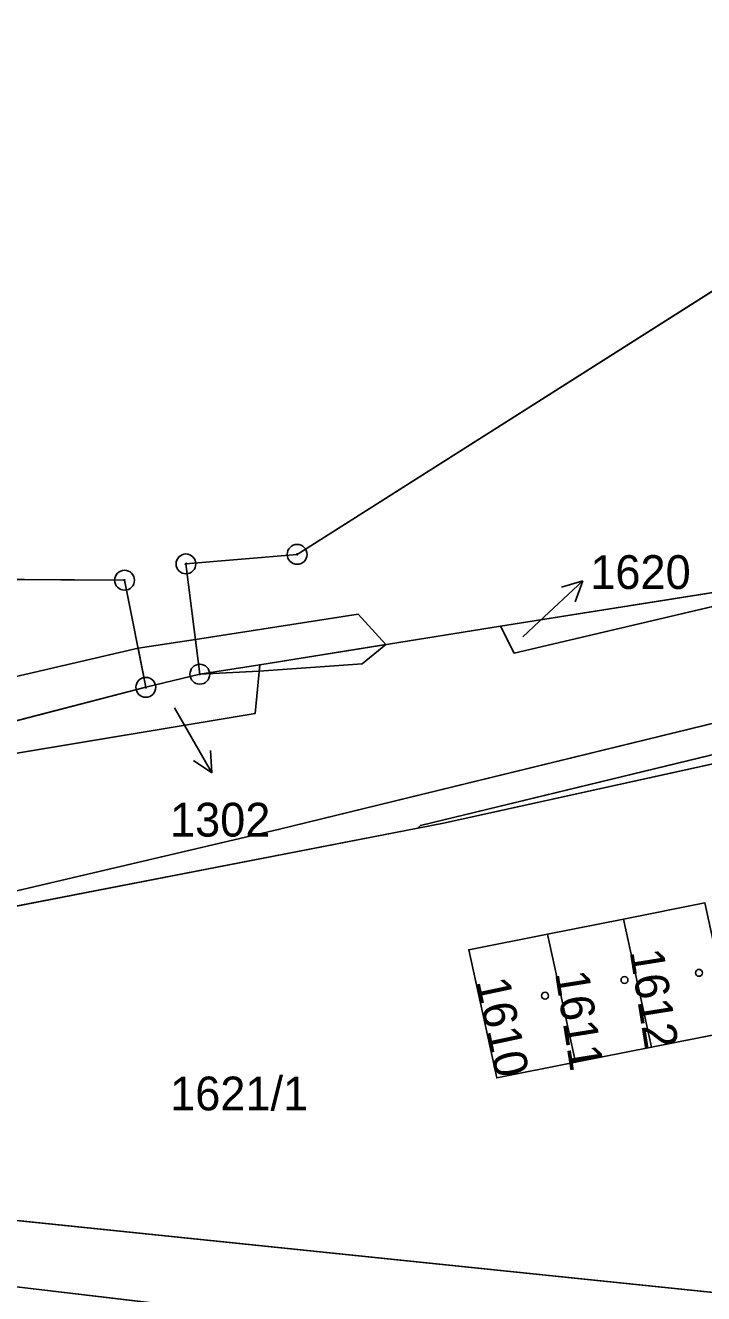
# Model space of a CAD drawing. Extents: x -689422 to -685210, y -987725 to -982160.
# Drawn here: x -686678.2 to -686644.1, y -985719.4 to -985655.5 of the extents above; entities that cross this region are included whole.
import ezdxf

# ---------------------------------------------------------------- set-up
doc = ezdxf.new("R2010")
doc.units = 0
for name, color, linetype in [('KN_Budovy', 7, 'Continuous'), ('KN_Hranice_parcel', 7, 'Continuous'), ('KN_Parcelni cisla', 7, 'Continuous'), ('KN_Parcelni cisla_sipky', 7, 'Continuous'), ('KN_Polygon parcely', 7, 'Continuous'), ('KN_POZEMKY_ORNA PUDA', 7, 'Continuous'), ('KN_POZEMKY_OSTATNI PLOCHA', 7, 'Continuous'), ('KN_POZEMKY_VODNI_PLOCHA', 7, 'Continuous'), ('KN_POZEMKY_ZASTAVENA PLOCHA', 7, 'Continuous'), ('KN_VYUZITI_07_vodni plocha_tok prirozeny', 7, 'Continuous'), ('KN_VYUZITI_16_ostatni plocha_silnice', 7, 'Continuous'), ('KN_VYUZITI_17_ostatni plocha_ostatni komunikace', 7, 'Continuous'), ('KN_VYUZITI_23_ostatni plocha_manipulacni plocha', 7, 'Continuous'), ('KN_VYUZITI_26_ostatni plocha_jina plocha', 7, 'Continuous'), ('KN_VYUZITI_27_ostatni plocha_neplodna puda', 7, 'Continuous'), ('KN_Věcná břemena k části', 7, 'Continuous'), ('KN_Značky bodu BP', 7, 'Continuous'), ('KN_Značky budov', 7, 'Continuous')]:
    doc.layers.add(name, color=color, linetype=linetype)

msp = doc.modelspace()

# ---------------------------------------------------------------- linework, layer by layer
at = {"layer": 'KN_Budovy'}
for points in [[(-686642.58, -985706.14), (-686643.99, -985699.69), (-686648.08, -985700.5), (-686646.67, -985706.95)], [(-686646.67, -985706.95), (-686648.08, -985700.5), (-686651.91, -985701.26), (-686650.5, -985707.71)], [(-686654.47, -985708.5), (-686650.5, -985707.71), (-686651.91, -985701.26), (-686655.88, -985702.05)]]:
    msp.add_lwpolyline(points, close=True, dxfattribs=at)
at = {"layer": 'KN_Hranice_parcel'}
for p, q in [((-686634.38, -985682.6), (-686654.28, -985685.77)), ((-686654.28, -985685.77), (-686666.4, -985687.7)), ((-686666.4, -985687.7), (-686669.42, -985688.18)), ((-686669.42, -985688.18), (-686672.14, -985688.84)), ((-686672.14, -985688.84), (-686696.37, -985695.11)), ((-686658.45, -985695.92), (-686694.38, -985702.9)), ((-686648.08, -985700.5), (-686643.99, -985699.69)), ((-686651.91, -985701.26), (-686648.08, -985700.5)), ((-686646.67, -985706.95), (-686648.08, -985700.5)), ((-686650.5, -985707.71), (-686651.91, -985701.26)), ((-686642.58, -985706.14), (-686646.67, -985706.95)), ((-686646.67, -985706.95), (-686650.5, -985707.71))]:
    msp.add_line(p, q, dxfattribs=at)
for points in [[(-686694.38, -985702.9), (-686679.72, -985699.33), (-686665.47, -985696), (-686637.57, -985689.18), (-686619.41, -985684.84), (-686603.64, -985680.96), (-686588.13, -985677.03), (-686571.31, -985672.86), (-686546.82, -985666.71), (-686521.13, -985660.32), (-686492.87, -985653.26), (-686488.08, -985652.03), (-686481.42, -985650.48), (-686474.36, -985649.07), (-686453.26, -985645.2)], [(-686669.42, -985688.18), (-686670.12, -985682.63), (-686664.52, -985682.15), (-686636.6, -985664.46), (-686630.4, -985662.63), (-686619.88, -985665.01), (-686636.02, -985680.55), (-686634.38, -985682.6)], [(-686658.45, -985695.92), (-686658.31, -985695.79), (-686637.37, -985690.72), (-686618.87, -985686.3), (-686604.05, -985682.78), (-686603.13, -985682.97), (-686601.01, -985682.59)], [(-686601.01, -985682.59), (-686608.64, -985685.01), (-686657.15, -985695.67), (-686658.45, -985695.92)], [(-686654.28, -985685.77), (-686653.6, -985687.12), (-686634.38, -985682.6)], [(-686672.14, -985688.84), (-686673.21, -985683.45), (-686688.35, -985683.35), (-686692.82, -985683.57), (-686696.37, -985695.11)], [(-686696.37, -985695.11), (-686666.64, -985690.16), (-686666.4, -985687.7)], [(-686650.5, -985707.71), (-686654.47, -985708.5), (-686655.88, -985702.05), (-686651.91, -985701.26)], [(-686615.9, -985724.94), (-686631.35, -985720.56), (-686706.57, -985712.79), (-686716.23, -985714.43)], [(-686621.69, -985726.99), (-686631.37, -985724.58), (-686706.58, -985715.73), (-686717.69, -985717.75)]]:
    msp.add_lwpolyline(points, dxfattribs=at)
at = {"layer": 'KN_Parcelni cisla_sipky'}
for p, q in [((-686652.33, -985685.53), (-686650.135, -985683.483)), ((-686650.135, -985683.483), (-686651.209, -985683.8)), ((-686650.135, -985683.483), (-686650.526, -985684.533)), ((-686653.15, -985686.3), (-686652.33, -985685.53)), ((-686670.69, -985689.87), (-686670.31, -985690.54)), ((-686670.31, -985690.54), (-686668.81, -985693.139)), ((-686668.81, -985693.139), (-686669.744, -985692.522)), ((-686668.81, -985693.139), (-686668.877, -985692.021))]:
    msp.add_line(p, q, dxfattribs=at)
at = {"layer": 'KN_Polygon parcely'}
for points in [[(-686688.35, -985683.35), (-686673.21, -985683.45), (-686672.14, -985688.84), (-686669.42, -985688.18), (-686670.12, -985682.63), (-686664.52, -985682.15), (-686636.6, -985664.46), (-686630.4, -985662.63), (-686619.88, -985665.01), (-686636.02, -985680.55), (-686634.38, -985682.6), (-686620.27, -985678.76), (-686619.67, -985678.6), (-686597.37, -985672.53), (-686590.12, -985670.56), (-686590.62, -985668.77), (-686594.77, -985666.85), (-686597.75, -985663.1), (-686604.01, -985652.57), (-686614.35, -985647), (-686642.2, -985647.03), (-686674.41, -985651.4), (-686674.77, -985648.57), (-686688.73, -985652)], [(-686679.72, -985699.33), (-686665.47, -985696), (-686637.57, -985689.18), (-686619.41, -985684.84), (-686603.64, -985680.96), (-686588.13, -985677.03), (-686571.31, -985672.86), (-686546.82, -985666.71), (-686521.13, -985660.32), (-686492.87, -985653.26)], [(-686492.87, -985653.26), (-686521.13, -985660.32), (-686546.82, -985666.71), (-686571.31, -985672.86), (-686588.13, -985677.03), (-686603.64, -985680.96), (-686619.41, -985684.84), (-686637.57, -985689.18), (-686665.47, -985696), (-686679.72, -985699.33)], [(-686694.38, -985702.9), (-686658.45, -985695.92), (-686658.31, -985695.79), (-686637.37, -985690.72), (-686618.87, -985686.3), (-686604.05, -985682.78), (-686603.13, -985682.97), (-686601.01, -985682.59), (-686592.35, -985679.84), (-686585.83, -985677.77), (-686492.65, -985654.15)], [(-686523.45, -985655.14), (-686549.87, -985660.25), (-686560.47, -985662.93), (-686580.99, -985668.13), (-686587.88, -985669.96), (-686590.12, -985670.56), (-686597.37, -985672.53), (-686619.67, -985678.6), (-686620.27, -985678.76), (-686634.38, -985682.6), (-686653.6, -985687.12), (-686654.28, -985685.77), (-686666.4, -985687.7), (-686666.64, -985690.16), (-686696.37, -985695.11)], [(-686642.58, -985706.14), (-686646.67, -985706.95), (-686650.5, -985707.71), (-686654.47, -985708.5), (-686655.88, -985702.05), (-686651.91, -985701.26), (-686648.08, -985700.5), (-686643.99, -985699.69)]]:
    msp.add_lwpolyline(points, dxfattribs=at)
for points in [[(-686669.42, -985688.18), (-686666.4, -985687.7), (-686654.28, -985685.77), (-686634.38, -985682.6), (-686636.02, -985680.55), (-686619.88, -985665.01), (-686630.4, -985662.63), (-686636.6, -985664.46), (-686664.52, -985682.15), (-686670.12, -985682.63)], [(-686601.01, -985682.59), (-686608.64, -985685.01), (-686657.15, -985695.67), (-686658.45, -985695.92), (-686694.38, -985702.9), (-686703.18, -985705.05), (-686712.73, -985706.47), (-686716.23, -985714.43), (-686706.57, -985712.79), (-686631.35, -985720.56), (-686615.9, -985724.94), (-686592.56, -985733.57), (-686591.41, -985734.8), (-686575.07, -985691.76), (-686581.29, -985689.11), (-686593.6, -985683.86)], [(-686658.45, -985695.92), (-686657.15, -985695.67), (-686608.64, -985685.01), (-686601.01, -985682.59), (-686603.13, -985682.97), (-686604.05, -985682.78), (-686618.87, -985686.3), (-686637.37, -985690.72), (-686658.31, -985695.79)], [(-686654.28, -985685.77), (-686653.6, -985687.12), (-686634.38, -985682.6)], [(-686673.21, -985683.45), (-686688.35, -985683.35), (-686692.82, -985683.57), (-686696.37, -985695.11), (-686672.14, -985688.84)], [(-686672.14, -985688.84), (-686696.37, -985695.11), (-686666.64, -985690.16), (-686666.4, -985687.7), (-686669.42, -985688.18)], [(-686642.58, -985706.14), (-686643.99, -985699.69), (-686648.08, -985700.5), (-686646.67, -985706.95)], [(-686646.67, -985706.95), (-686648.08, -985700.5), (-686651.91, -985701.26), (-686650.5, -985707.71)], [(-686650.5, -985707.71), (-686651.91, -985701.26), (-686655.88, -985702.05), (-686654.47, -985708.5)], [(-686621.69, -985726.99), (-686615.9, -985724.94), (-686631.35, -985720.56), (-686706.57, -985712.79), (-686716.23, -985714.43), (-686717.69, -985717.75), (-686706.58, -985715.73), (-686631.37, -985724.58)], [(-686644.52, -985729.77), (-686632.09, -985730.68), (-686621.69, -985726.99), (-686631.37, -985724.58), (-686706.58, -985715.73), (-686717.69, -985717.75), (-686721.59, -985726.62), (-686709.72, -985726.93), (-686717.47, -985746.38), (-686712.67, -985744.56), (-686701.78, -985734.73), (-686688.22, -985733.48), (-686658.94, -985738.29)]]:
    msp.add_lwpolyline(points, close=True, dxfattribs=at)
at = {"layer": 'KN_POZEMKY_ORNA PUDA'}
for p, q in [((-686664.52, -985682.15), (-686636.6, -985664.46)), ((-686670.12, -985682.63), (-686664.52, -985682.15)), ((-686669.42, -985688.18), (-686670.12, -985682.63)), ((-686634.38, -985682.6), (-686654.28, -985685.77)), ((-686688.35, -985683.35), (-686673.21, -985683.45)), ((-686673.21, -985683.45), (-686672.14, -985688.84)), ((-686654.28, -985685.77), (-686666.4, -985687.7)), ((-686666.4, -985687.7), (-686669.42, -985688.18)), ((-686672.14, -985688.84), (-686696.37, -985695.11))]:
    msp.add_line(p, q, dxfattribs=at)
at = {"layer": 'KN_POZEMKY_OSTATNI PLOCHA'}
for p, q in [((-686636.6, -985664.46), (-686664.52, -985682.15)), ((-686664.52, -985682.15), (-686670.12, -985682.63)), ((-686670.12, -985682.63), (-686669.42, -985688.18)), ((-686654.28, -985685.77), (-686634.38, -985682.6)), ((-686653.6, -985687.12), (-686634.38, -985682.6)), ((-686634.38, -985682.6), (-686653.6, -985687.12)), ((-686673.21, -985683.45), (-686688.35, -985683.35)), ((-686672.14, -985688.84), (-686673.21, -985683.45)), ((-686608.64, -985685.01), (-686657.15, -985695.67)), ((-686657.15, -985695.67), (-686608.64, -985685.01)), ((-686666.4, -985687.7), (-686654.28, -985685.77)), ((-686654.28, -985685.77), (-686653.6, -985687.12)), ((-686653.6, -985687.12), (-686654.28, -985685.77)), ((-686669.42, -985688.18), (-686666.4, -985687.7)), ((-686666.64, -985690.16), (-686666.4, -985687.7)), ((-686666.4, -985687.7), (-686666.64, -985690.16)), ((-686669.42, -985688.18), (-686672.14, -985688.84)), ((-686672.14, -985688.84), (-686669.42, -985688.18)), ((-686696.37, -985695.11), (-686672.14, -985688.84)), ((-686637.57, -985689.18), (-686665.47, -985696)), ((-686665.47, -985696), (-686637.57, -985689.18)), ((-686696.37, -985695.11), (-686666.64, -985690.16)), ((-686666.64, -985690.16), (-686696.37, -985695.11)), ((-686637.37, -985690.72), (-686658.31, -985695.79)), ((-686658.31, -985695.79), (-686637.37, -985690.72)), ((-686657.15, -985695.67), (-686658.45, -985695.92)), ((-686658.45, -985695.92), (-686657.15, -985695.67)), ((-686658.31, -985695.79), (-686658.45, -985695.92)), ((-686658.45, -985695.92), (-686658.31, -985695.79)), ((-686658.45, -985695.92), (-686694.38, -985702.9)), ((-686694.38, -985702.9), (-686658.45, -985695.92)), ((-686665.47, -985696), (-686679.72, -985699.33)), ((-686679.72, -985699.33), (-686665.47, -985696)), ((-686643.99, -985699.69), (-686648.08, -985700.5)), ((-686648.08, -985700.5), (-686651.91, -985701.26)), ((-686651.91, -985701.26), (-686655.88, -985702.05)), ((-686655.88, -985702.05), (-686654.47, -985708.5)), ((-686646.67, -985706.95), (-686642.58, -985706.14)), ((-686650.5, -985707.71), (-686646.67, -985706.95)), ((-686654.47, -985708.5), (-686650.5, -985707.71)), ((-686631.35, -985720.56), (-686706.57, -985712.79)), ((-686706.58, -985715.73), (-686631.37, -985724.58))]:
    msp.add_line(p, q, dxfattribs=at)
at = {"layer": 'KN_POZEMKY_VODNI_PLOCHA'}
for p, q in [((-686706.57, -985712.79), (-686631.35, -985720.56)), ((-686631.37, -985724.58), (-686706.58, -985715.73))]:
    msp.add_line(p, q, dxfattribs=at)
at = {"layer": 'KN_POZEMKY_ZASTAVENA PLOCHA'}
for p, q in [((-686648.08, -985700.5), (-686643.99, -985699.69)), ((-686651.91, -985701.26), (-686648.08, -985700.5)), ((-686646.67, -985706.95), (-686648.08, -985700.5)), ((-686648.08, -985700.5), (-686646.67, -985706.95)), ((-686655.88, -985702.05), (-686651.91, -985701.26)), ((-686650.5, -985707.71), (-686651.91, -985701.26)), ((-686651.91, -985701.26), (-686650.5, -985707.71)), ((-686654.47, -985708.5), (-686655.88, -985702.05)), ((-686642.58, -985706.14), (-686646.67, -985706.95)), ((-686646.67, -985706.95), (-686650.5, -985707.71)), ((-686650.5, -985707.71), (-686654.47, -985708.5))]:
    msp.add_line(p, q, dxfattribs=at)
at = {"layer": 'KN_VYUZITI_07_vodni plocha_tok prirozeny'}
for p, q in [((-686706.57, -985712.79), (-686631.35, -985720.56)), ((-686631.37, -985724.58), (-686706.58, -985715.73))]:
    msp.add_line(p, q, dxfattribs=at)
at = {"layer": 'KN_VYUZITI_16_ostatni plocha_silnice'}
for p, q in [((-686636.6, -985664.46), (-686664.52, -985682.15)), ((-686664.52, -985682.15), (-686670.12, -985682.63)), ((-686670.12, -985682.63), (-686669.42, -985688.18)), ((-686653.6, -985687.12), (-686634.38, -985682.6)), ((-686673.21, -985683.45), (-686688.35, -985683.35)), ((-686672.14, -985688.84), (-686673.21, -985683.45)), ((-686666.4, -985687.7), (-686654.28, -985685.77)), ((-686654.28, -985685.77), (-686653.6, -985687.12)), ((-686666.64, -985690.16), (-686666.4, -985687.7)), ((-686669.42, -985688.18), (-686672.14, -985688.84)), ((-686637.57, -985689.18), (-686665.47, -985696)), ((-686696.37, -985695.11), (-686666.64, -985690.16)), ((-686665.47, -985696), (-686679.72, -985699.33))]:
    msp.add_line(p, q, dxfattribs=at)
at = {"layer": 'KN_VYUZITI_17_ostatni plocha_ostatni komunikace'}
for p, q in [((-686665.47, -985696), (-686637.57, -985689.18)), ((-686637.37, -985690.72), (-686658.31, -985695.79)), ((-686658.31, -985695.79), (-686658.45, -985695.92)), ((-686658.45, -985695.92), (-686694.38, -985702.9)), ((-686679.72, -985699.33), (-686665.47, -985696))]:
    msp.add_line(p, q, dxfattribs=at)
at = {"layer": 'KN_VYUZITI_23_ostatni plocha_manipulacni plocha'}
for p, q in [((-686657.15, -985695.67), (-686608.64, -985685.01)), ((-686658.45, -985695.92), (-686657.15, -985695.67)), ((-686694.38, -985702.9), (-686658.45, -985695.92)), ((-686643.99, -985699.69), (-686648.08, -985700.5)), ((-686648.08, -985700.5), (-686651.91, -985701.26)), ((-686651.91, -985701.26), (-686655.88, -985702.05)), ((-686655.88, -985702.05), (-686654.47, -985708.5)), ((-686646.67, -985706.95), (-686642.58, -985706.14)), ((-686650.5, -985707.71), (-686646.67, -985706.95)), ((-686654.47, -985708.5), (-686650.5, -985707.71)), ((-686631.35, -985720.56), (-686706.57, -985712.79)), ((-686706.58, -985715.73), (-686631.37, -985724.58))]:
    msp.add_line(p, q, dxfattribs=at)
at = {"layer": 'KN_VYUZITI_26_ostatni plocha_jina plocha'}
for p, q in [((-686608.64, -985685.01), (-686657.15, -985695.67)), ((-686658.31, -985695.79), (-686637.37, -985690.72)), ((-686657.15, -985695.67), (-686658.45, -985695.92)), ((-686658.45, -985695.92), (-686658.31, -985695.79))]:
    msp.add_line(p, q, dxfattribs=at)
at = {"layer": 'KN_VYUZITI_27_ostatni plocha_neplodna puda'}
for p, q in [((-686654.28, -985685.77), (-686634.38, -985682.6)), ((-686634.38, -985682.6), (-686653.6, -985687.12)), ((-686653.6, -985687.12), (-686654.28, -985685.77)), ((-686669.42, -985688.18), (-686666.4, -985687.7)), ((-686666.4, -985687.7), (-686666.64, -985690.16)), ((-686672.14, -985688.84), (-686669.42, -985688.18)), ((-686696.37, -985695.11), (-686672.14, -985688.84)), ((-686666.64, -985690.16), (-686696.37, -985695.11))]:
    msp.add_line(p, q, dxfattribs=at)
at = {"layer": 'KN_Věcná břemena k části'}
for points in [[(-686669.64, -985686.44), (-686669.42, -985688.18), (-686666.4, -985687.7), (-686660.06, -985686.69), (-686661.45, -985685.15)], [(-686669.42, -985688.18), (-686669.64, -985686.44), (-686672.53, -985686.87), (-686672.14, -985688.84)], [(-686660.06, -985686.69), (-686666.4, -985687.7), (-686666.43, -985688.02), (-686661.24, -985687.65)], [(-686695.53, -985692.37), (-686696.37, -985695.11), (-686672.14, -985688.84), (-686672.53, -985686.87), (-686681.14, -985688.87), (-686687.43, -985690.8), (-686690.88, -985691.23)], [(-686669.42, -985688.18), (-686666.43, -985688.02), (-686666.4, -985687.7)]]:
    msp.add_lwpolyline(points, close=True, dxfattribs=at)
at = {"layer": 'KN_Značky bodu BP'}
for centre, radius in [((-686664.52, -985682.15), 0.5), ((-686670.12, -985682.63), 0.5), ((-686664.52, -985682.15), 0.0303), ((-686673.21, -985683.45), 0.5), ((-686670.12, -985682.63), 0.0303), ((-686673.21, -985683.45), 0.0303), ((-686669.42, -985688.18), 0.5), ((-686672.14, -985688.84), 0.5), ((-686669.42, -985688.18), 0.0303), ((-686672.14, -985688.84), 0.0303)]:
    msp.add_circle(centre, radius, dxfattribs=at)
at = {"layer": 'KN_Značky budov'}
for centre in [(-686648.037, -985703.569), (-686644.287, -985703.209), (-686652.037, -985704.359)]:
    msp.add_circle(centre, 0.175, dxfattribs=at)

# ---------------------------------------------------------------- texts
at = {"layer": 'KN_Parcelni cisla'}
for s, p in [('1620', (-686649.76, -985683.89)), ('1302', (-686670.924, -985696.35)), ('1621/1', (-686670.917, -985710.13))]:
    msp.add_text(s, height=1.7, dxfattribs=at).set_placement(p)
for s, rotation, p in [('1612', 279, (-686647.779, -985702.132)), ('1611', 279, (-686651.539, -985703.222)), ('1610', 282, (-686655.531, -985703.626))]:
    msp.add_text(s, height=1.7, rotation=rotation, dxfattribs=at).set_placement(p)

doc.saveas('drawing.dxf')
